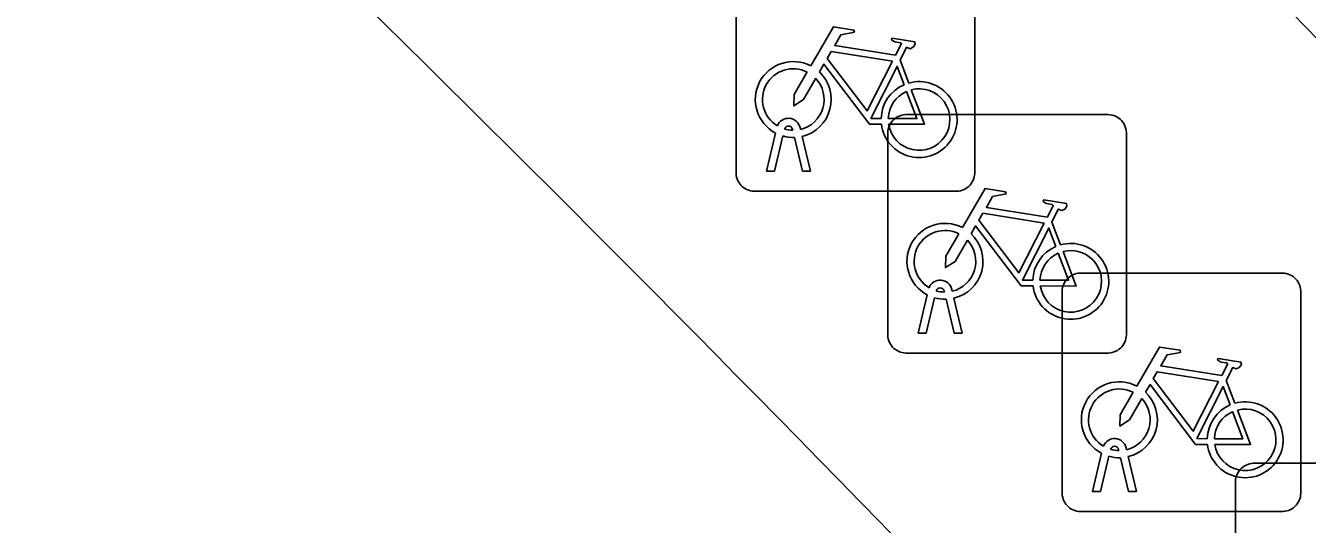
# Model space of a CAD drawing. Extents: x 161087 to 161922, y 382574 to 383873.
# Drawn here: x 161463.11 to 161468.48, y 383471.24 to 383473.33 of the extents above; entities that cross this region are included whole.
import ezdxf

# ---------------------------------------------------------------- set-up
doc = ezdxf.new("R2010")
doc.units = 0
for name, color, linetype in [('IMGEO_Fietsenrek', 7, 'Continuous'), ('IMGEO_Fietspad_gesloten', 7, 'Continuous'), ('IMGEO_OVBaan_gesloten', 7, 'Continuous')]:
    doc.layers.add(name, color=color, linetype=linetype)

msp = doc.modelspace()

# ---------------------------------------------------------------- linework, layer by layer
at = {"layer": 'IMGEO_Fietsenrek'}
for p, q in [((161466.0885, 383472.7079), (161466.0885, 383473.5488)), ((161466.0885, 383473.5488), (161466.0885, 383472.7079)), ((161467.0875, 383473.5581), (161467.0875, 383472.7172)), ((161467.0875, 383472.7172), (161467.0875, 383473.5581)), ((161466.7752, 383473.1822), (161466.8115, 383473.087)), ((161466.7979, 383472.9545), (161467.6388, 383472.9545)), ((161467.6388, 383472.9545), (161466.7979, 383472.9545)), ((161466.3259, 383472.8889), (161466.3249, 383472.8932)), ((161466.3566, 383472.9004), (161466.3584, 383472.8925)), ((161466.2155, 383472.7173), (161466.2538, 383472.8773)), ((161466.2842, 383472.8651), (161466.2489, 383472.7173)), ((161466.367, 383472.7173), (161466.3331, 383472.859)), ((161466.3654, 383472.8633), (161466.4004, 383472.7173)), ((161466.7235, 383472.0299), (161466.7235, 383472.8708)), ((161466.7235, 383472.8708), (161466.7235, 383472.0299)), ((161467.7225, 383472.8801), (161467.7225, 383472.0392)), ((161467.7225, 383472.0392), (161467.7225, 383472.8801)), ((161466.2489, 383472.7173), (161466.2155, 383472.7173)), ((161466.4004, 383472.7173), (161466.367, 383472.7173)), ((161467.0131, 383472.6335), (161466.1722, 383472.6335)), ((161466.1722, 383472.6335), (161467.0131, 383472.6335)), ((161467.4102, 383472.5042), (161467.4465, 383472.409)), ((161467.5279, 383472.2905), (161468.3688, 383472.2905)), ((161468.3688, 383472.2905), (161467.5279, 383472.2905)), ((161466.8505, 383472.0393), (161466.8888, 383472.1993)), ((161466.9609, 383472.2109), (161466.9599, 383472.2152)), ((161466.9916, 383472.2224), (161466.9934, 383472.2145)), ((161467.4535, 383471.3659), (161467.4535, 383472.2068)), ((161467.4535, 383472.2068), (161467.4535, 383471.3659)), ((161468.4525, 383472.2161), (161468.4525, 383471.3752)), ((161468.4525, 383471.3752), (161468.4525, 383472.2161)), ((161466.9192, 383472.1871), (161466.8839, 383472.0393)), ((161467.002, 383472.0393), (161466.9681, 383472.181)), ((161467.0004, 383472.1853), (161467.0354, 383472.0393)), ((161466.8839, 383472.0393), (161466.8505, 383472.0393)), ((161467.0354, 383472.0393), (161467.002, 383472.0393)), ((161467.6481, 383471.9555), (161466.8072, 383471.9555)), ((161466.8072, 383471.9555), (161467.6481, 383471.9555)), ((161468.1402, 383471.8402), (161468.1765, 383471.745)), ((161467.6909, 383471.5469), (161467.6899, 383471.5512)), ((161467.7216, 383471.5584), (161467.7234, 383471.5505)), ((161467.5805, 383471.3753), (161467.6188, 383471.5353)), ((161467.6492, 383471.5231), (161467.6139, 383471.3753)), ((161467.732, 383471.3753), (161467.6981, 383471.517)), ((161467.7304, 383471.5213), (161467.7654, 383471.3753)), ((161468.2539, 383471.4935), (161469.0948, 383471.4935)), ((161469.0948, 383471.4935), (161468.2539, 383471.4935)), ((161468.1795, 383470.5689), (161468.1795, 383471.4098)), ((161468.1795, 383471.4098), (161468.1795, 383470.5689)), ((161467.6139, 383471.3753), (161467.5805, 383471.3753)), ((161467.7654, 383471.3753), (161467.732, 383471.3753)), ((161468.3781, 383471.2915), (161467.5372, 383471.2915)), ((161467.5372, 383471.2915), (161468.3781, 383471.2915))]:
    msp.add_line(p, q, dxfattribs=at)
for points in [[(161466.4011, 383473.1592), (161466.4958, 383473.3227), (161466.582, 383473.3089), (161466.5837, 383473.3002), (161466.5276, 383473.2893), (161466.5014, 383473.244), (161466.7566, 383473.2032)], [(161466.7566, 383473.2032), (161466.7816, 383473.252), (161466.7765, 383473.256), (161466.7533, 383473.2597), (161466.7406, 383473.2672), (161466.7396, 383473.2703), (161466.7418, 383473.2749), (161466.8366, 383473.2598), (161466.8389, 383473.2495), (161466.8295, 383473.2371), (161466.8171, 383473.2307), (161466.8026, 383473.2369), (161466.7752, 383473.1822)], [(161466.7437, 383473.178), (161466.4869, 383473.219), (161466.4702, 383473.1902), (161466.6372, 383472.9699), (161466.7437, 383473.178)], [(161466.6968, 383472.9145), (161466.6471, 383472.9146), (161466.4564, 383473.1663), (161466.4374, 383473.1335)], [(161466.7917, 383473.08), (161466.7624, 383473.1568), (161466.653, 383472.9387), (161466.6957, 383472.9386)], [(161466.4218, 383473.1067), (161466.3702, 383473.0175), (161466.3303, 383472.9915), (161466.3315, 383473.039), (161466.386, 383473.1332)], [(161466.7257, 383472.9385), (161466.8456, 383472.9383), (161466.8024, 383473.0519)], [(161466.8222, 383473.0588), (161466.8772, 383472.9142), (161466.7271, 383472.9145)], [(161467.0361, 383472.4812), (161467.1308, 383472.6447), (161467.217, 383472.6309), (161467.2187, 383472.6222), (161467.1626, 383472.6113), (161467.1364, 383472.566), (161467.3916, 383472.5252)], [(161467.3916, 383472.5252), (161467.4166, 383472.574), (161467.4115, 383472.578), (161467.3883, 383472.5817), (161467.3756, 383472.5892), (161467.3746, 383472.5923), (161467.3768, 383472.5969), (161467.4716, 383472.5818), (161467.4739, 383472.5715), (161467.4645, 383472.5591), (161467.4521, 383472.5527), (161467.4376, 383472.5589), (161467.4102, 383472.5042)], [(161467.3787, 383472.5), (161467.1219, 383472.541), (161467.1052, 383472.5122), (161467.2722, 383472.2919), (161467.3787, 383472.5)], [(161467.3318, 383472.2365), (161467.2821, 383472.2366), (161467.0914, 383472.4883), (161467.0724, 383472.4555)], [(161467.4267, 383472.402), (161467.3974, 383472.4788), (161467.288, 383472.2607), (161467.3307, 383472.2606)], [(161467.0568, 383472.4287), (161467.0052, 383472.3395), (161466.9653, 383472.3135), (161466.9665, 383472.361), (161467.021, 383472.4552)], [(161467.3607, 383472.2605), (161467.4806, 383472.2603), (161467.4374, 383472.3739)], [(161467.4572, 383472.3808), (161467.5122, 383472.2362), (161467.3621, 383472.2365)], [(161467.7661, 383471.8172), (161467.8608, 383471.9807), (161467.947, 383471.9669), (161467.9487, 383471.9582), (161467.8926, 383471.9473), (161467.8664, 383471.902), (161468.1216, 383471.8612)], [(161468.1216, 383471.8612), (161468.1466, 383471.91), (161468.1415, 383471.914), (161468.1183, 383471.9177), (161468.1056, 383471.9252), (161468.1046, 383471.9283), (161468.1068, 383471.9329), (161468.2016, 383471.9178), (161468.2039, 383471.9075), (161468.1945, 383471.8951), (161468.1821, 383471.8887), (161468.1676, 383471.8949), (161468.1402, 383471.8402)], [(161468.1087, 383471.836), (161467.8519, 383471.877), (161467.8352, 383471.8482), (161468.0022, 383471.6279), (161468.1087, 383471.836)], [(161468.0618, 383471.5725), (161468.0121, 383471.5726), (161467.8214, 383471.8243), (161467.8024, 383471.7915)], [(161468.1567, 383471.738), (161468.1274, 383471.8148), (161468.018, 383471.5967), (161468.0607, 383471.5966)], [(161467.7868, 383471.7647), (161467.7352, 383471.6755), (161467.6953, 383471.6495), (161467.6965, 383471.697), (161467.751, 383471.7912)], [(161468.0907, 383471.5965), (161468.2106, 383471.5963), (161468.1674, 383471.7099)], [(161468.1872, 383471.7168), (161468.2422, 383471.5722), (161468.0921, 383471.5725)]]:
    msp.add_lwpolyline(points, dxfattribs=at)
for centre, radius, start, end in [((161466.3281, 383473.0179), 0.159, 62.6766, 242.1369), ((161466.3281, 383473.0179), 0.129, 63.3192, 238.903), ((161466.3281, 383473.0179), 0.129, 283.6043, 43.4302), ((161466.3281, 383473.0179), 0.159, 283.5766, 46.6042), ((161466.8547, 383472.9339), 0.159, 113.3408, 178.3217), ((161466.8547, 383472.9339), 0.159, 187.0065, 105.7708), ((161466.8547, 383472.9339), 0.129, 113.923, 177.9556), ((161466.8547, 383472.9339), 0.129, 188.6715, 104.5883), ((161466.8012, 383472.8766), 0.0779, 92.4484, 184.2845), ((161466.8012, 383472.8766), 0.0779, 92.4484, 184.2845), ((161467.6446, 383472.8768), 0.0779, 2.4484, 94.2845), ((161467.6446, 383472.8768), 0.0779, 2.4484, 94.2845), ((161466.3079, 383472.8893), 0.0499, 12.8025, 158.6934), ((161466.3079, 383472.8893), 0.0174, 12.8025, 163.4502), ((161466.3281, 383473.0179), 0.129, 253.415, 269.0204), ((161466.3281, 383473.0179), 0.159, 253.9967, 271.7867), ((161466.1664, 383472.7112), 0.0779, 182.4484, 274.2845), ((161466.1664, 383472.7112), 0.0779, 182.4484, 274.2845), ((161467.0098, 383472.7114), 0.0779, 272.4484, 4.2845), ((161467.0098, 383472.7114), 0.0779, 272.4484, 4.2845), ((161466.9631, 383472.3399), 0.159, 62.6766, 242.1369), ((161466.9631, 383472.3399), 0.129, 63.3192, 238.903), ((161466.9631, 383472.3399), 0.129, 283.6043, 43.4302), ((161466.9631, 383472.3399), 0.159, 283.5766, 46.6042), ((161467.4897, 383472.2559), 0.159, 187.0065, 105.7708), ((161467.4897, 383472.2559), 0.159, 113.3408, 178.3217), ((161467.4897, 383472.2559), 0.129, 113.923, 177.9556), ((161467.4897, 383472.2559), 0.129, 188.6715, 104.5883), ((161466.9429, 383472.2113), 0.0499, 12.8025, 158.6934), ((161467.5312, 383472.2126), 0.0779, 92.4484, 184.2845), ((161467.5312, 383472.2126), 0.0779, 92.4484, 184.2845), ((161468.3746, 383472.2128), 0.0779, 2.4484, 94.2845), ((161468.3746, 383472.2128), 0.0779, 2.4484, 94.2845), ((161466.9429, 383472.2113), 0.0174, 12.8025, 163.4502), ((161466.9631, 383472.3399), 0.129, 253.415, 269.0204), ((161466.9631, 383472.3399), 0.159, 253.9967, 271.7867), ((161466.8014, 383472.0332), 0.0779, 182.4484, 274.2845), ((161466.8014, 383472.0332), 0.0779, 182.4484, 274.2845), ((161467.6448, 383472.0334), 0.0779, 272.4484, 4.2845), ((161467.6448, 383472.0334), 0.0779, 272.4484, 4.2845), ((161467.6931, 383471.6759), 0.159, 62.6766, 242.1369), ((161467.6931, 383471.6759), 0.129, 63.3192, 238.903), ((161467.6931, 383471.6759), 0.129, 283.6043, 43.4302), ((161467.6931, 383471.6759), 0.159, 283.5766, 46.6042), ((161468.2197, 383471.5919), 0.159, 113.3408, 178.3217), ((161468.2197, 383471.5919), 0.159, 187.0065, 105.7708), ((161468.2197, 383471.5919), 0.129, 113.923, 177.9556), ((161468.2197, 383471.5919), 0.129, 188.6715, 104.5883), ((161467.6729, 383471.5473), 0.0499, 12.8025, 158.6934), ((161467.6729, 383471.5473), 0.0174, 12.8025, 163.4502), ((161467.6931, 383471.6759), 0.129, 253.415, 269.0204), ((161467.6931, 383471.6759), 0.159, 253.9967, 271.7867), ((161468.2572, 383471.4156), 0.0779, 92.4484, 184.2845), ((161468.2572, 383471.4156), 0.0779, 92.4484, 184.2845), ((161467.5314, 383471.3692), 0.0779, 182.4484, 274.2845), ((161467.5314, 383471.3692), 0.0779, 182.4484, 274.2845), ((161468.3748, 383471.3694), 0.0779, 272.4484, 4.2845), ((161468.3748, 383471.3694), 0.0779, 272.4484, 4.2845)]:
    msp.add_arc(centre, radius, start, end, dxfattribs=at)
at = {"layer": 'IMGEO_Fietspad_gesloten'}
msp.add_arc((161374.976, 383382.222), 127.8162, 42.050829, 49.107974, dxfattribs=at)
at = {"layer": 'IMGEO_OVBaan_gesloten'}
for centre, radius, start, end in [((161363.1331, 383370.1171), 150.6458, 40.103149, 48.487843), ((161378.2845, 383385.8399), 125.6471, 42.397505, 49.142714)]:
    msp.add_arc(centre, radius, start, end, dxfattribs=at)

doc.saveas('drawing.dxf')
